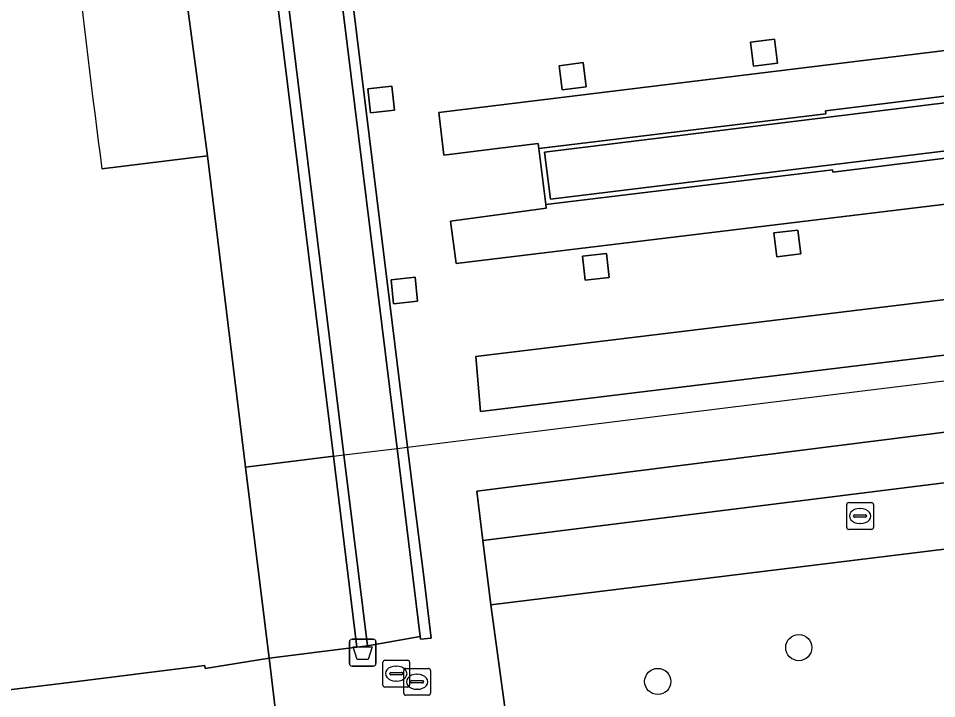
# Model space of a CAD drawing. Extents: x 161477 to 163040, y 383680 to 384871.
# Drawn here: x 162161.99 to 162196.28, y 384102.58 to 384127.99 of the extents above; entities that cross this region are included whole.
import ezdxf

# ---------------------------------------------------------------- set-up
doc = ezdxf.new("R2010")
doc.units = 0
for name, color, linetype in [('IMGEO_Afvalbak', 7, 'Continuous'), ('IMGEO_Boom', 7, 'Continuous'), ('IMGEO_Groenvoorziening', 7, 'Continuous'), ('IMGEO_Haag', 7, 'Continuous'), ('IMGEO_Muur', 7, 'Continuous'), ('IMGEO_Pand', 7, 'Continuous'), ('IMGEO_Pand_overbouw', 7, 'Continuous'), ('IMGEO_Rioolput', 7, 'Continuous'), ('IMGEO_Voetpad_op_trap', 7, 'Continuous'), ('IMGEO_Voetpad_open', 7, 'Continuous')]:
    doc.layers.add(name, color=color, linetype=linetype)

msp = doc.modelspace()

# ---------------------------------------------------------------- linework, layer by layer
at = {"layer": 'IMGEO_Afvalbak'}
for p, q in [((162174.351, 384103.899), (162174.351, 384104.699)), ((162174.351, 384104.699), (162174.351, 384103.899)), ((162174.451, 384104.799), (162175.241, 384104.799)), ((162175.241, 384104.799), (162174.451, 384104.799)), ((162175.341, 384104.699), (162175.341, 384103.899)), ((162175.341, 384103.899), (162175.341, 384104.699)), ((162175.241, 384103.799), (162174.451, 384103.799)), ((162174.451, 384103.799), (162175.241, 384103.799))]:
    msp.add_line(p, q, dxfattribs=at)
msp.add_lwpolyline([(162174.494, 384104.513), (162175.198, 384104.513), (162175.049, 384104.043), (162174.643, 384104.043), (162174.494, 384104.513)], dxfattribs=at)
for centre, start, end in [((162174.451, 384104.699), 90, 180), ((162174.451, 384104.699), 90, 180), ((162175.241, 384104.699), 0, 90), ((162175.241, 384104.699), 360, 90), ((162174.451, 384103.899), 180, 270), ((162174.451, 384103.899), 180, 270), ((162175.241, 384103.899), 270, 0), ((162175.241, 384103.899), 270, 0)]:
    msp.add_arc(centre, 0.1, start, end, dxfattribs=at)
at = {"layer": 'IMGEO_Boom'}
for centre in [(162191.131, 384104.487), (162185.865, 384103.222)]:
    msp.add_circle(centre, 0.489, dxfattribs=at)
at = {"layer": 'IMGEO_Groenvoorziening'}
for points in [[(162224.655, 384107.612), (162224.605, 384108.056), (162224.469, 384109.266), (162223.122, 384121.217), (162222.907, 384123.555), (162222.878, 384126.506), (162222.955, 384130.999), (162222.932, 384135.463), (162219.324, 384135.09), (162219.38, 384134.588), (162220.805, 384121.954), (162222.157, 384111.105), (162212.258, 384109.867), (162210.187, 384109.648), (162210.034, 384110.991), (162209.819, 384110.982), (162209.317, 384110.962), (162209.156, 384111.352), (162208.476, 384111.316), (162208.839, 384109.666), (162179.634, 384106.083), (162180.462, 384099.981)], [(162208.8, 384112.17), (162179.332, 384108.485), (162179.634, 384106.083), (162208.839, 384109.666)], [(162171.366, 384104), (162171.355, 384104.089), (162168.964, 384103.705), (162168.951, 384103.814), (162163.69, 384103.164), (162160.099, 384102.72), (162133.124, 384099.384), (162132.852, 384099.35), (162133.205, 384096.144), (162133.975, 384089.16)], [(162172.29, 384096.237), (162171.366, 384104)]]:
    msp.add_lwpolyline(points, dxfattribs=at)
at = {"layer": 'IMGEO_Haag'}
msp.add_lwpolyline([(162208.8, 384112.17), (162179.332, 384108.485), (162179.634, 384106.083), (162208.839, 384109.666)], dxfattribs=at)
at = {"layer": 'IMGEO_Muur'}
msp.add_lwpolyline([(162171.234, 384149.651), (162171.223, 384147.253), (162171.221, 384146.773), (162172.279, 384146.85), (162172.691, 384141.661), (162173.133, 384136.8), (162173.837, 384130.569), (162176.134, 384111.93), (162177, 384104.905), (162177.013, 384104.797), (162177.409, 384104.839), (162177.113, 384107.225), (162176.76, 384110.073), (162176.525, 384111.978), (162174.229, 384130.618), (162174.068, 384131.921), (162174.005, 384132.517), (162173.511, 384136.846), (162173.306, 384139.324), (162173.243, 384140.073), (162173.098, 384141.826), (162172.666, 384147.297), (162171.667, 384147.235), (162171.665, 384149.89)], dxfattribs=at)
for points in [[(162171.903, 384129.939), (162171.506, 384129.89), (162173.756, 384111.636), (162174.627, 384104.499), (162175.028, 384104.549), (162174.149, 384111.685)], [(162181.636, 384122.989), (162206.476, 384126.057), (162206.461, 384126.302), (162206.38, 384126.292), (162192.129, 384124.539), (162192.143, 384124.43), (162181.428, 384123.134), (162181.686, 384121.038), (162192.388, 384122.339), (162192.4, 384122.241), (162206.639, 384124.02), (162206.738, 384124.032), (162206.716, 384124.274), (162181.857, 384121.232)]]:
    msp.add_lwpolyline(points, close=True, dxfattribs=at)
at = {"layer": 'IMGEO_Pand'}
for points in [[(162190.227, 384127.214), (162189.327, 384127.105), (162189.436, 384126.205), (162190.336, 384126.314)], [(162183.077, 384126.337), (162182.179, 384126.221), (162182.295, 384125.323), (162183.193, 384125.439)], [(162175.936, 384125.455), (162175.045, 384125.359), (162175.141, 384124.468), (162176.032, 384124.564)], [(162191.093, 384120.085), (162190.204, 384119.976), (162190.313, 384119.087), (162191.202, 384119.196)], [(162183.95, 384119.207), (162183.05, 384119.108), (162183.149, 384118.208), (162184.049, 384118.307)], [(162176.806, 384118.32), (162175.909, 384118.226), (162176.003, 384117.329), (162176.9, 384117.423)]]:
    msp.add_lwpolyline(points, close=True, dxfattribs=at)
msp.add_lwpolyline([(162117.221, 384097.418), (162120.909, 384097.874), (162127.362, 384098.672), (162131.776, 384099.218), (162132.852, 384099.35), (162133.124, 384099.384), (162160.099, 384102.72), (162163.69, 384103.164), (162168.951, 384103.814), (162168.964, 384103.705), (162171.355, 384104.089), (162170.477, 384111.232), (162169.049, 384122.85), (162165.109, 384122.365)], dxfattribs=at)
msp.add_arc((162720.263, 384193.963), 559.752, 185.62356, 187.34888, dxfattribs=at)
at = {"layer": 'IMGEO_Pand_overbouw'}
msp.add_lwpolyline([(162219.068, 384128.293), (162218.873, 384129.881), (162218.245, 384134.978), (162218.11, 384136.078), (162218.036, 384136.069), (162196.646, 384133.407), (162191.119, 384132.719), (162174.229, 384130.618), (162173.837, 384130.569), (162168.116, 384129.857), (162169.049, 384122.85), (162170.477, 384111.232), (162173.756, 384111.636), (162174.149, 384111.685), (162176.134, 384111.93), (162176.526, 384111.978), (162193.416, 384114.06), (162204.679, 384115.449), (162220.3, 384117.375), (162220.411, 384117.389), (162220.274, 384118.505), (162220.026, 384120.514)], close=True, dxfattribs=at)
at = {"layer": 'IMGEO_Rioolput'}
for p, q in [((162192.92, 384108.975), (162192.92, 384109.827)), ((162192.995, 384109.901), (162193.847, 384109.901)), ((162193.921, 384109.827), (162193.921, 384108.975)), ((162193.408, 384109.681), (162193.433, 384109.681)), ((162193.179, 384109.395), (162193.179, 384109.407)), ((162193.617, 384109.358), (162193.219, 384109.358)), ((162193.222, 384109.444), (162193.62, 384109.444)), ((162193.431, 384109.121), (162193.406, 384109.121)), ((162193.663, 384109.407), (162193.663, 384109.395)), ((162193.847, 384108.901), (162192.995, 384108.901)), ((162175.676, 384104.015), (162176.528, 384104.015)), ((162175.601, 384103.089), (162175.601, 384103.941)), ((162176.089, 384103.795), (162176.114, 384103.795)), ((162176.38, 384102.783), (162176.38, 384103.635)), ((162176.455, 384103.709), (162177.307, 384103.709)), ((162176.602, 384103.941), (162176.602, 384103.089)), ((162177.381, 384103.635), (162177.381, 384102.783)), ((162175.86, 384103.509), (162175.86, 384103.521)), ((162176.298, 384103.472), (162175.9, 384103.472)), ((162175.903, 384103.558), (162176.301, 384103.558)), ((162176.344, 384103.521), (162176.344, 384103.509)), ((162176.868, 384103.489), (162176.893, 384103.489)), ((162176.528, 384103.015), (162175.676, 384103.015)), ((162176.112, 384103.235), (162176.087, 384103.235)), ((162176.639, 384103.203), (162176.639, 384103.215)), ((162177.077, 384103.166), (162176.679, 384103.166)), ((162176.682, 384103.252), (162177.08, 384103.252)), ((162177.123, 384103.215), (162177.123, 384103.203)), ((162177.307, 384102.709), (162176.455, 384102.709)), ((162176.891, 384102.929), (162176.866, 384102.929))]:
    msp.add_line(p, q, dxfattribs=at)
for points in [[(162192.92, 384108.975), (162192.92, 384109.827)], [(162192.995, 384109.901), (162193.847, 384109.901)], [(162193.921, 384109.827), (162193.921, 384108.975)], [(162193.847, 384108.901), (162192.995, 384108.901)], [(162175.676, 384104.015), (162176.528, 384104.015)], [(162175.601, 384103.089), (162175.601, 384103.941)], [(162176.38, 384102.783), (162176.38, 384103.635)], [(162176.455, 384103.709), (162177.307, 384103.709)], [(162176.602, 384103.941), (162176.602, 384103.089)], [(162177.381, 384103.635), (162177.381, 384102.783)], [(162176.528, 384103.015), (162175.676, 384103.015)], [(162177.307, 384102.709), (162176.455, 384102.709)]]:
    msp.add_lwpolyline(points, dxfattribs=at)
for centre, radius, start, end in [((162192.997, 384109.825), 0.0765, 91.552, 178.448), ((162192.997, 384109.825), 0.0765, 91.552, 178.448), ((162193.845, 384109.825), 0.0765, 1.552, 88.448), ((162193.845, 384109.825), 0.0765, 1.552, 88.448), ((162193.219, 384109.404), 0.0403, 85.8775, 175.7526), ((162193.216, 384109.394), 0.0366, 178.938, 274.7102), ((162193.62, 384109.401), 0.043, 264.8664, 352.4533), ((162193.624, 384109.406), 0.0386, 1.7309, 96.639), ((162192.997, 384108.977), 0.0765, 181.552, 268.448), ((162192.997, 384108.977), 0.0765, 181.552, 268.448), ((162193.845, 384108.977), 0.0765, 271.552, 358.448), ((162193.845, 384108.977), 0.0765, 271.552, 358.448), ((162175.678, 384103.939), 0.0765, 91.552, 178.448), ((162175.678, 384103.939), 0.0765, 91.552, 178.448), ((162176.526, 384103.939), 0.0765, 1.552, 88.448), ((162176.526, 384103.939), 0.0765, 1.552, 88.448), ((162176.457, 384103.633), 0.0765, 91.552, 178.448), ((162176.457, 384103.633), 0.0765, 91.552, 178.448), ((162177.305, 384103.633), 0.0765, 1.552, 88.448), ((162177.305, 384103.633), 0.0765, 1.552, 88.448), ((162175.9, 384103.518), 0.0403, 85.8775, 175.7526), ((162175.897, 384103.508), 0.0366, 178.938, 274.7102), ((162176.301, 384103.515), 0.043, 264.8664, 352.4533), ((162176.305, 384103.52), 0.0386, 1.7309, 96.639), ((162175.678, 384103.091), 0.0765, 181.552, 268.448), ((162175.678, 384103.091), 0.0765, 181.552, 268.448), ((162176.526, 384103.091), 0.0765, 271.552, 358.448), ((162176.526, 384103.091), 0.0765, 271.552, 358.448), ((162176.679, 384103.212), 0.0403, 85.8775, 175.7526), ((162176.676, 384103.202), 0.0366, 178.938, 274.7102), ((162177.08, 384103.209), 0.043, 264.8664, 352.4533), ((162177.084, 384103.214), 0.0386, 1.7309, 96.639), ((162176.457, 384102.785), 0.0765, 181.552, 268.448), ((162176.457, 384102.785), 0.0765, 181.552, 268.448), ((162177.305, 384102.785), 0.0765, 271.552, 358.448), ((162177.305, 384102.785), 0.0765, 271.552, 358.448)]:
    msp.add_arc(centre, radius, start, end, dxfattribs=at)
for centre, major_axis, ratio, start_param, end_param in [((162193.407, 384109.401), (-0.387, 0.002), 0.722429, 4.712389, 7.853982), ((162193.432, 384109.401), (-0.39, 0.002), 0.717154, 1.570796, 4.712389), ((162176.088, 384103.515), (-0.387, 0.002), 0.722429, 4.712389, 7.853982), ((162176.113, 384103.515), (-0.39, 0.002), 0.717154, 1.570796, 4.712389), ((162176.867, 384103.209), (-0.387, 0.002), 0.722429, 4.712389, 7.853982), ((162176.892, 384103.209), (-0.39, 0.002), 0.717154, 1.570796, 4.712389)]:
    msp.add_ellipse(centre, major_axis=major_axis, ratio=ratio, start_param=start_param, end_param=end_param, dxfattribs=at)
at = {"layer": 'IMGEO_Voetpad_op_trap'}
msp.add_lwpolyline([(162173.756, 384111.636), (162170.477, 384111.232), (162171.355, 384104.089), (162174.627, 384104.499)], close=True, dxfattribs=at)
at = {"layer": 'IMGEO_Voetpad_open'}
for points in [[(162198.278, 384142.692), (162195.256, 384142.722), (162195.254, 384142.057), (162173.332, 384139.327), (162173.306, 384139.324), (162173.511, 384136.846), (162174.005, 384132.517), (162174.068, 384131.921), (162174.229, 384130.618), (162176.525, 384111.978), (162176.76, 384110.073), (162177.113, 384107.225), (162177.409, 384104.839), (162177.013, 384104.797), (162177, 384104.905), (162175.028, 384104.549), (162174.627, 384104.499), (162171.355, 384104.089), (162171.366, 384104), (162172.29, 384096.237)], [(162165.109, 384122.365), (162169.049, 384122.85), (162168.116, 384129.857)], [(162180.462, 384099.981), (162179.634, 384106.083), (162179.332, 384108.485), (162179.109, 384110.335), (162208.929, 384114.095)]]:
    msp.add_lwpolyline(points, dxfattribs=at)
for points in [[(162176.134, 384111.93), (162173.837, 384130.569), (162168.116, 384129.857), (162169.049, 384122.85), (162170.477, 384111.232), (162173.756, 384111.636), (162171.506, 384129.89), (162171.903, 384129.939), (162174.149, 384111.685), (162175.028, 384104.549), (162177, 384104.905)], [(162206.38, 384126.292), (162206.359, 384126.444), (162206.148, 384127.961), (162177.69, 384124.475), (162177.884, 384122.887), (162179.869, 384123.13), (162181.406, 384123.318), (162181.428, 384123.134), (162192.143, 384124.43), (162192.129, 384124.539)], [(162206.148, 384127.961), (162206.359, 384126.444), (162206.38, 384126.292), (162206.461, 384126.302), (162206.476, 384126.057), (162206.964, 384126.107), (162207.178, 384124.341), (162206.716, 384124.274), (162206.738, 384124.032), (162206.639, 384124.02), (162206.654, 384123.837), (162206.776, 384122.28), (162178.342, 384118.829), (162178.129, 384120.414), (162180.7, 384120.76), (162181.703, 384120.895), (162181.686, 384121.038), (162181.428, 384123.134), (162181.406, 384123.318), (162179.869, 384123.13), (162177.884, 384122.887), (162177.69, 384124.475)], [(162190.336, 384126.314), (162189.436, 384126.205), (162189.327, 384127.105), (162190.227, 384127.214)], [(162183.193, 384125.439), (162182.295, 384125.323), (162182.179, 384126.221), (162183.077, 384126.337)], [(162206.716, 384124.274), (162207.178, 384124.341), (162206.964, 384126.107), (162206.476, 384126.057), (162181.636, 384122.989), (162181.857, 384121.232)], [(162176.032, 384124.564), (162175.141, 384124.468), (162175.045, 384125.359), (162175.936, 384125.455)], [(162206.654, 384123.837), (162206.639, 384124.02), (162192.4, 384122.241), (162192.388, 384122.339), (162181.686, 384121.038), (162181.703, 384120.895), (162180.7, 384120.76), (162178.129, 384120.414), (162178.342, 384118.829), (162206.776, 384122.28)], [(162191.202, 384119.196), (162190.313, 384119.087), (162190.204, 384119.976), (162191.093, 384120.085)], [(162211.724, 384117.255), (162211.477, 384119.29), (162179.071, 384115.359), (162179.247, 384113.309)], [(162211.477, 384119.29), (162211.724, 384117.255), (162179.247, 384113.309), (162179.071, 384115.359)], [(162184.049, 384118.307), (162183.149, 384118.208), (162183.05, 384119.108), (162183.95, 384119.207)], [(162176.9, 384117.423), (162176.003, 384117.329), (162175.909, 384118.226), (162176.806, 384118.32)], [(162208.8, 384112.17), (162220.698, 384113.607), (162220.511, 384115.448), (162208.929, 384114.095), (162179.109, 384110.335), (162179.332, 384108.485)]]:
    msp.add_lwpolyline(points, close=True, dxfattribs=at)
msp.add_arc((162720.263, 384193.963), 559.752, 185.62356, 187.34888, dxfattribs=at)

doc.saveas('drawing.dxf')
